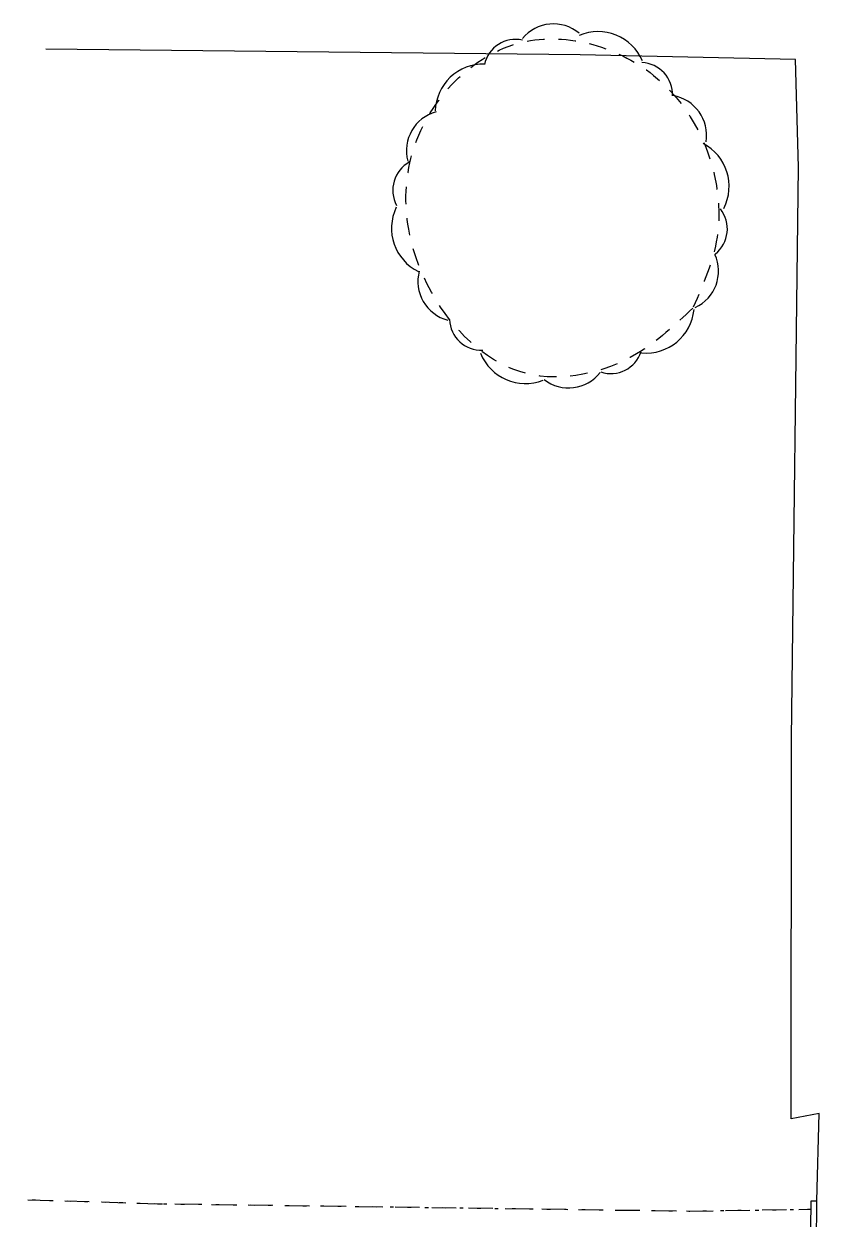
# Model space of a CAD drawing. Extents: x 2362213 to 2366494, y 6968794 to 6978110.
# Drawn here: x 2363843 to 2363973, y 6973855.4 to 6974050.5 of the extents above; entities that cross this region are included whole.
import ezdxf

# ---------------------------------------------------------------- set-up
doc = ezdxf.new("R2010")
doc.units = 0
doc.header["$LTSCALE"] = 1.9
doc.linetypes.add('DOTTED', pattern=[1.5, 0.3, -1.2])
doc.linetypes.add('SHORT_DASHED', pattern=[2.7, 1.5, -1.2])
for name, color, linetype, lineweight in [('13', 7, 'Continuous', 13), ('2', 7, 'Continuous', 25), ('29', 7, 'Continuous', 13)]:
    doc.layers.add(name, color=color, linetype=linetype, lineweight=lineweight)

msp = doc.modelspace()

# ---------------------------------------------------------------- linework, layer by layer
at = {"layer": '13'}
for p, q in [((2363847.662, 6973858.256), (2363843.661, 6973858.388)), ((2363853.663, 6973858.074), (2363849.663, 6973858.195)), ((2363859.666, 6973857.891), (2363855.665, 6973858.013)), ((2363871.669, 6973857.646), (2363867.668, 6973857.698)), ((2363877.67, 6973857.563), (2363873.67, 6973857.615)), ((2363883.671, 6973857.48), (2363879.671, 6973857.532)), ((2363889.672, 6973857.397), (2363885.672, 6973857.449)), ((2363895.673, 6973857.315), (2363891.673, 6973857.366)), ((2363901.674, 6973857.232), (2363897.674, 6973857.284)), ((2363907.675, 6973857.149), (2363903.675, 6973857.201)), ((2363913.677, 6973857.066), (2363909.676, 6973857.118)), ((2363919.678, 6973856.983), (2363915.677, 6973857.035)), ((2363925.679, 6973856.9), (2363921.678, 6973856.952)), ((2363931.68, 6973856.817), (2363927.679, 6973856.869)), ((2363937.681, 6973856.735), (2363933.68, 6973856.786)), ((2363943.682, 6973856.652), (2363939.681, 6973856.704)), ((2363949.683, 6973856.569), (2363945.683, 6973856.621)), ((2363961.682, 6973856.683), (2363957.683, 6973856.625)), ((2363967.683, 6973856.77), (2363963.682, 6973856.712)), ((2363971.681, 6973856.828), (2363969.682, 6973856.799))]:
    msp.add_line(p, q, dxfattribs=at)
at = {"layer": '13', "linetype": 'DOTTED'}
msp.add_lwpolyline([(2363971.681, 6973856.828), (2363951.883, 6973856.54), (2363864.858, 6973857.731), (2363842.991, 6973858.412)], dxfattribs=at)
at = {"layer": '13'}
for points in [[(2363865.668, 6973857.719), (2363864.858, 6973857.731), (2363861.667, 6973857.83)], [(2363955.683, 6973856.596), (2363951.883, 6973856.54), (2363951.683, 6973856.538)]]:
    msp.add_lwpolyline(points, dxfattribs=at)
at = {"layer": '2'}
msp.add_line((2363971.417, 6973752.3), (2363972.658, 6973858.258), dxfattribs=at)
for points in [[(2363972.658, 6973858.258), (2363973.012, 6973872.502), (2363968.441, 6973871.648), (2363968.47, 6973933.77), (2363969.649, 6974027.157), (2363969.142, 6974044.722), (2363933.943, 6974045.516), (2363846.591, 6974046.395)], [(2363970.457, 6973752.311), (2363971.698, 6973858.269), (2363972.658, 6973858.258)]]:
    msp.add_lwpolyline(points, dxfattribs=at)
at = {"layer": '29'}
for centre, radius, start, end in [((2363929.585, 6974043.994), 6.553, 50.36389, 140.36389), ((2363936.889, 6974041.427), 7.859, 23.09757, 113.09757), ((2363923.401, 6974042.782), 5.236, 77.66719, 167.66719), ((2363918.112, 6974036.112), 7.859, 88.46422, 178.46422), ((2363943.789, 6974039.013), 5.236, 357.3807, 87.3807), ((2363948.051, 6974032.357), 6.553, 350.60836, 80.60836), ((2363912.093, 6974029.848), 6.553, 105.13671, 195.13671), ((2363950.431, 6974024.016), 7.859, 332.57777, 62.57777), ((2363908.547, 6974023.376), 5.236, 118.38851, 208.38851), ((2363910.951, 6974017.153), 7.859, 154.08209, 244.08209), ((2363952.769, 6974017.047), 5.236, 308.48264, 38.48264), ((2363950.008, 6974010.156), 6.553, 294.67886, 24.67886), ((2363913.96, 6974008.473), 6.553, 165.22806, 255.22806), ((2363917.814, 6974002.451), 5.236, 182.14517, 272.14517), ((2363944.732, 6974004.616), 7.859, 264.60522, 354.60522), ((2363924.961, 6973999.641), 7.859, 201.76299, 291.76299), ((2363938.949, 6973998.641), 5.236, 251.58826, 341.58826), ((2363932.053, 6973997.621), 6.553, 232.2209, 322.2209)]:
    msp.add_arc(centre, radius, start, end, dxfattribs=at)
at = {"layer": '29', "linetype": 'SHORT_DASHED'}
msp.add_spline([(2363952.338, 6974004.101), (2363943.159, 6973996.623), (2363925.189, 6973993.422), (2363910.455, 6974005.322), (2363906.476, 6974029.335), (2363923.675, 6974047.339), (2363945.946, 6974042.122), (2363956.122, 6974024.677), (2363956.328, 6974015.699), (2363952.436, 6974004.282)], degree=3, dxfattribs=at)

doc.saveas('drawing.dxf')
